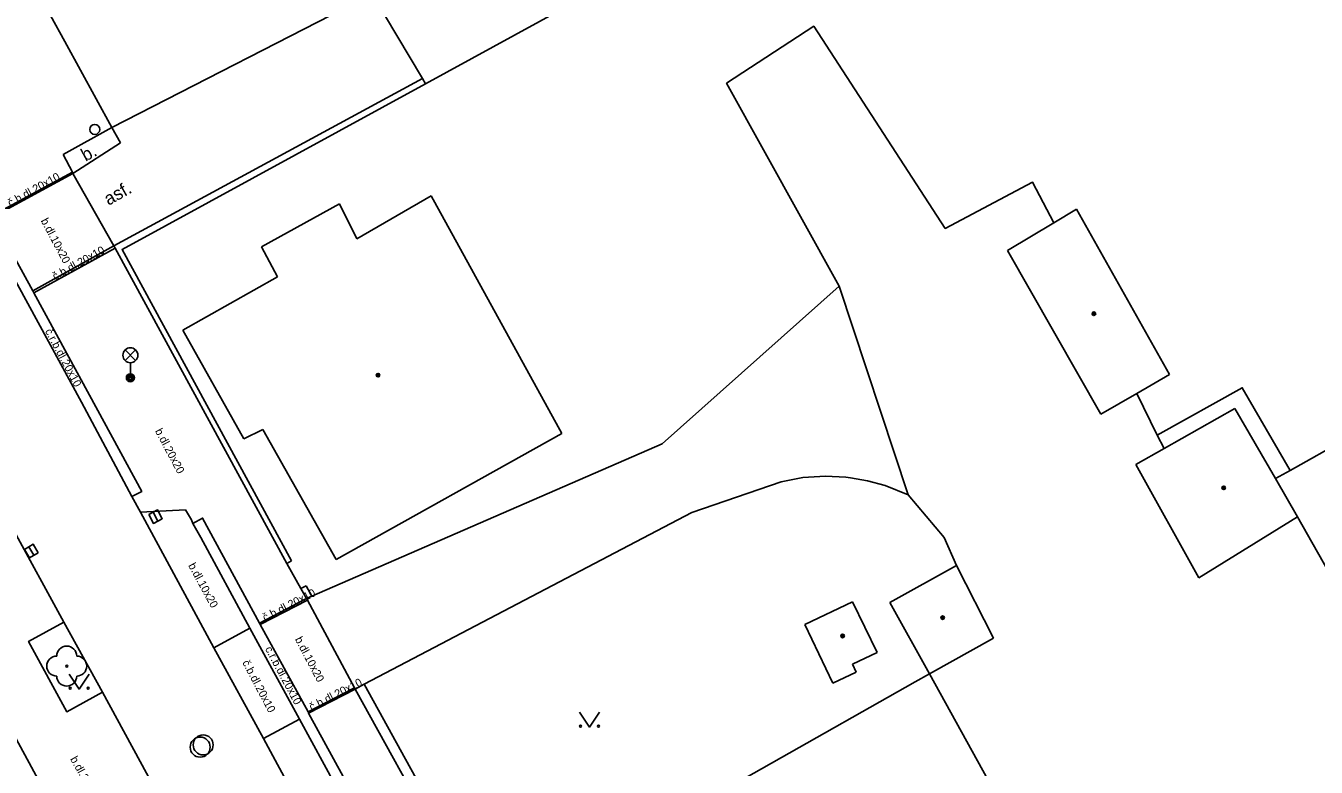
# Model space of a CAD drawing. Extents: x -600391 to -599491, y -1160176 to -1159402.
# Drawn here: x -600032.7 to -599968.2, y -1159852.6 to -1159815.5 of the extents above; entities that cross this region are included whole.
import ezdxf

# ---------------------------------------------------------------- set-up
doc = ezdxf.new("R2010")
doc.units = 0
for name, color, linetype in [('Level 10', 7, 'Continuous'), ('Level 11', 7, 'Continuous'), ('Level 22', 7, 'Continuous'), ('Level 27', 7, 'Continuous'), ('Level 31', 7, 'Continuous'), ('Level 33', 7, 'Continuous'), ('Level 36', 7, 'Continuous'), ('Level 39', 7, 'Continuous'), ('Level 40', 7, 'Continuous'), ('Level 5', 7, 'Continuous'), ('Level 6', 7, 'Continuous'), ('Level 7', 7, 'Continuous'), ('Level 8', 7, 'Continuous')]:
    doc.layers.add(name, color=color, linetype=linetype)

msp = doc.modelspace()

# ---------------------------------------------------------------- linework, layer by layer
at = {"layer": 'Level 10'}
for points in [[(-600035.77, -1159823.6), (-600035.63, -1159823.86), (-600035.26, -1159824.48), (-600029.88, -1159834.34), (-600027.35, -1159839.05), (-600026.93, -1159839.83)], [(-600026.93, -1159839.83), (-600024.67, -1159839.72)], [(-600024.67, -1159839.72), (-600024.38, -1159840.22), (-600024.3, -1159840.4), (-600023.9, -1159841.11)], [(-600033.33, -1159840.61), (-600030.76, -1159845.33), (-600028.82, -1159848.83), (-600026.2, -1159853.65), (-600024.28, -1159857.14), (-600021.66, -1159861.98), (-600019.75, -1159865.5), (-600017.42, -1159869.75), (-600017.32, -1159869.96), (-600016.97, -1159870.64), (-600014.36, -1159875.49), (-600013.91, -1159876.4), (-600013.55, -1159877.08), (-600012.95, -1159878.27), (-600011.37, -1159881.28), (-600009.97, -1159883.96), (-600008.64, -1159886.53)], [(-600023.9, -1159841.11), (-600021.46, -1159845.63)], [(-600021.46, -1159845.63), (-600023.26, -1159846.61)], [(-600023.26, -1159846.61), (-600020.78, -1159851.15)], [(-600018.97, -1159850.19), (-600020.78, -1159851.15)], [(-600018.97, -1159850.19), (-600016.51, -1159854.72)]]:
    msp.add_lwpolyline(points, dxfattribs=at)
at = {"layer": 'Level 11'}
for points in [[(-600012.67, -1159818.43), (-599987.75, -1159804.78)], [(-600015.35, -1159813.93), (-600012.83, -1159818.16)], [(-599981.27, -1159825.37), (-599982.33, -1159823.35), (-599986.7, -1159825.66), (-599993.27, -1159815.55), (-599997.63, -1159818.4), (-599992, -1159828.54), (-600000.84, -1159836.43), (-600018.36, -1159844.03)], [(-600012.83, -1159818.16), (-600012.67, -1159818.43)], [(-600028.35, -1159820.61), (-600027.93, -1159821.38)], [(-600030.3, -1159822.92), (-600027.93, -1159821.38)], [(-600030.33, -1159822.85), (-600034.37, -1159825.02)], [(-600030.3, -1159822.92), (-600034.33, -1159825.09)], [(-600027.35, -1159839.05), (-600026.86, -1159838.8), (-600029.48, -1159833.99), (-600032.26, -1159828.87), (-600032.31, -1159828.77), (-600034.33, -1159825.09), (-600034.37, -1159825.02), (-600035.14, -1159823.61), (-600035.63, -1159823.86)], [(-600032.31, -1159828.77), (-600028.25, -1159826.53)], [(-600032.26, -1159828.87), (-600028.19, -1159826.64)], [(-599988.55, -1159838.97), (-599992, -1159828.54)], [(-599976.11, -1159835.99), (-599977.13, -1159833.9)], [(-599976.11, -1159835.99), (-599975.76, -1159836.66)], [(-599994.9, -1159838.32), (-599993.81, -1159838.1), (-599992.68, -1159838.04), (-599991.67, -1159838.09), (-599991.44, -1159838.12), (-599990.58, -1159838.27), (-599989.7, -1159838.51), (-599988.55, -1159838.97)], [(-600015.75, -1159848.44), (-599999.36, -1159839.86), (-599994.9, -1159838.32)], [(-599988.55, -1159838.97), (-599986.75, -1159841.11), (-599986.14, -1159842.5)], [(-600026.93, -1159839.83), (-600023.26, -1159846.61)], [(-600024.3, -1159840.4), (-600023.82, -1159840.13), (-600020.98, -1159845.39), (-600020.94, -1159845.46), (-600018.55, -1159849.82), (-600018.52, -1159849.88), (-600016.02, -1159854.45)], [(-600020.98, -1159845.39), (-600018.62, -1159844.16)], [(-600020.94, -1159845.46), (-600018.58, -1159844.24)], [(-600028.82, -1159848.83), (-600030.61, -1159849.81), (-600032.52, -1159846.3), (-600030.76, -1159845.33)], [(-600021.46, -1159845.63), (-600018.97, -1159850.19)], [(-600016.23, -1159848.61), (-600018.55, -1159849.82)], [(-600018.52, -1159849.88), (-600016.19, -1159848.68)], [(-600020.78, -1159851.15), (-600014.77, -1159862.28)]]:
    msp.add_lwpolyline(points, dxfattribs=at)
at = {"layer": 'Level 22'}
msp.add_circle((-600030.61, -1159847.53), 0.05, dxfattribs=at)
for centre, start, end in [((-600030.61, -1159847.03), 0, 180), ((-600031.11, -1159847.53), 90, 270), ((-600030.11, -1159847.53), 270, 90), ((-600030.61, -1159848.03), 180, 0)]:
    msp.add_arc(centre, 0.5, start, end, dxfattribs=at)
at = {"layer": 'Level 27'}
for p, q in [((-600026.287, -1159839.839), (-600026.053, -1159840.281)), ((-600032.25, -1159841.994), (-600032.51, -1159841.566))]:
    msp.add_line(p, q, dxfattribs=at)
for points in [[(-600026.508, -1159839.956), (-600026.274, -1159840.398), (-600025.832, -1159840.164), (-600026.066, -1159839.722)], [(-600032.036, -1159841.864), (-600032.296, -1159841.436), (-600032.724, -1159841.696), (-600032.464, -1159842.124)]]:
    msp.add_lwpolyline(points, close=True, dxfattribs=at)
for centre in [(-600023.94, -1159851.58), (-600023.79, -1159851.47)]:
    msp.add_circle(centre, 0.5, dxfattribs=at)
at = {"layer": 'Level 31'}
msp.add_circle((-600029.21, -1159820.71), 0.25, dxfattribs=at)
at = {"layer": 'Level 33'}
for p, q in [((-600027.695, -1159832.26), (-600027.165, -1159831.73)), ((-600027.695, -1159831.73), (-600027.165, -1159832.26)), ((-600027.43, -1159832.37), (-600027.43, -1159833.12))]:
    msp.add_line(p, q, dxfattribs=at)
for centre, radius in [((-600027.43, -1159831.995), 0.375), ((-600027.43, -1159833.12), 0.2), ((-600027.43, -1159833.12), 0.145), ((-600027.43, -1159833.12), 0.0876)]:
    msp.add_circle(centre, radius, dxfattribs=at)
at = {"layer": 'Level 36'}
for points in [[(-600030.49, -1159847.93), (-600029.99, -1159848.68), (-600029.49, -1159847.93)], [(-600004.98, -1159849.83), (-600004.48, -1159850.58), (-600003.98, -1159849.83)]]:
    msp.add_lwpolyline(points, dxfattribs=at)
for centre in [(-600030.44, -1159848.63), (-600029.541, -1159848.63), (-600004.93, -1159850.53), (-600004.031, -1159850.53)]:
    msp.add_circle(centre, 0.05, dxfattribs=at)
at = {"layer": 'Level 39'}
for centre, radius in [((-599979.27, -1159829.92), 0.09), ((-599979.27, -1159829.92), 0.0398), ((-600015.05, -1159832.99), 0.09), ((-600015.05, -1159832.99), 0.0398), ((-599972.78, -1159838.62), 0.09), ((-599972.78, -1159838.62), 0.0398), ((-599986.83, -1159845.11), 0.09), ((-599986.83, -1159845.11), 0.0398), ((-599991.83, -1159846.02), 0.09), ((-599991.83, -1159846.02), 0.0398)]:
    msp.add_circle(centre, radius, dxfattribs=at)
at = {"layer": 'Level 5'}
for points in [[(-600015.35, -1159813.93), (-600028.35, -1159820.61)], [(-600031.42, -1159815.02), (-600030.71, -1159816.31)], [(-600030.71, -1159816.31), (-600028.35, -1159820.61)], [(-600012.4, -1159824.03), (-600016.11, -1159826.18)], [(-600005.86, -1159835.91), (-600012.4, -1159824.03)], [(-600016.97, -1159824.42), (-600020.88, -1159826.57)], [(-600016.11, -1159826.18), (-600016.97, -1159824.42)], [(-599980.14, -1159824.7), (-599981.27, -1159825.37)], [(-599975.49, -1159832.96), (-599980.14, -1159824.7)], [(-599981.27, -1159825.37), (-599983.58, -1159826.76)], [(-600020.88, -1159826.57), (-600020.07, -1159828.08)], [(-599983.58, -1159826.76), (-599978.93, -1159834.94)], [(-600020.07, -1159828.08), (-600024.8, -1159830.75)], [(-599969.46, -1159837.75), (-599955.55, -1159829.92)], [(-600024.8, -1159830.75), (-600021.75, -1159836.17)], [(-599977.13, -1159833.9), (-599975.49, -1159832.96)], [(-599978.93, -1159834.94), (-599977.13, -1159833.9)], [(-599975.76, -1159836.66), (-599972.22, -1159834.65)], [(-599972.22, -1159834.65), (-599970.19, -1159838.15)], [(-600021.75, -1159836.17), (-600020.8, -1159835.7)], [(-600020.8, -1159835.7), (-600017.14, -1159842.2)], [(-600017.14, -1159842.2), (-600005.86, -1159835.91)], [(-599975.76, -1159836.66), (-599977.17, -1159837.46)], [(-599977.17, -1159837.46), (-599974.03, -1159843.12)], [(-599970.19, -1159838.15), (-599969.46, -1159837.75)], [(-599969.1, -1159840.07), (-599970.19, -1159838.15)], [(-599974.03, -1159843.12), (-599969.1, -1159840.07)], [(-599951.91, -1159870.4), (-599969.1, -1159840.07)], [(-599989.47, -1159844.35), (-599986.14, -1159842.5)], [(-599986.14, -1159842.5), (-599984.28, -1159846.14)], [(-599993.71, -1159845.46), (-599991.33, -1159844.32)], [(-599991.33, -1159844.32), (-599990.11, -1159846.85)], [(-599987.48, -1159847.92), (-599989.47, -1159844.35)], [(-599992.31, -1159848.38), (-599993.71, -1159845.46)], [(-599984.28, -1159846.14), (-599987.48, -1159847.92)], [(-599990.11, -1159846.85), (-599991.34, -1159847.44)], [(-599991.15, -1159847.83), (-599992.31, -1159848.38)], [(-599991.34, -1159847.44), (-599991.15, -1159847.83)], [(-599988.21, -1159848.31), (-599987.48, -1159847.92)], [(-599987.48, -1159847.92), (-599969.64, -1159880.25)], [(-600002.57, -1159856.45), (-599988.21, -1159848.31)]]:
    msp.add_lwpolyline(points, dxfattribs=at)
at = {"layer": 'Level 6'}
msp.add_lwpolyline([(-600031.42, -1159815.02), (-600030.71, -1159816.31)], dxfattribs=at)
at = {"layer": 'Level 7'}
for points in [[(-600012.83, -1159818.16), (-600028.25, -1159826.53)], [(-600019.37, -1159842.27), (-600027.84, -1159826.71), (-600012.67, -1159818.43)], [(-600028.35, -1159820.61), (-600030.78, -1159821.96)], [(-600030.78, -1159821.96), (-600030.33, -1159822.85), (-600030.3, -1159822.92)], [(-600019.61, -1159842.41), (-600028.19, -1159826.64), (-600028.25, -1159826.53)], [(-599969.46, -1159837.75), (-599971.85, -1159833.62), (-599976.11, -1159835.99)], [(-600019.61, -1159842.41), (-600019.37, -1159842.27)], [(-600018.65, -1159843.52), (-600018.91, -1159843.65)], [(-600018.62, -1159844.16), (-600018.91, -1159843.65)], [(-600018.36, -1159844.03), (-600018.65, -1159843.52)], [(-600018.36, -1159844.03), (-600018.62, -1159844.16)], [(-600030.72, -1159855.63), (-600034.81, -1159848.11), (-600034.69, -1159848.05), (-600034.85, -1159847.76), (-600034.97, -1159847.83)], [(-600016.19, -1159848.68), (-600015.75, -1159848.44)], [(-599992.66, -1159892.99), (-600001.45, -1159874.93), (-600007.39, -1159863.57), (-600015.75, -1159848.44)], [(-599992.94, -1159893.1), (-600001.9, -1159875.16), (-600002.15, -1159874.68), (-600002.54, -1159873.94), (-600007.83, -1159863.81), (-600016.19, -1159848.68)]]:
    msp.add_lwpolyline(points, dxfattribs=at)
at = {"layer": 'Level 8'}
for points in [[(-600030.3, -1159822.92), (-600028.25, -1159826.53)], [(-600019.61, -1159842.41), (-600018.91, -1159843.65)], [(-600018.62, -1159844.16), (-600018.58, -1159844.24), (-600016.23, -1159848.61), (-600016.19, -1159848.68)]]:
    msp.add_lwpolyline(points, dxfattribs=at)

# ---------------------------------------------------------------- texts
at = {"layer": 'Level 40'}
for s, height, rotation, p in [('b.', 0.65, 28.69088, (-600029.67, -1159822.33)), ('č.b.dl.20x10', 0.4, 29, (-600033.43, -1159824.59)), ('asf.', 0.65, 29.49354, (-600028.52, -1159824.53)), ('b.dl.10x20', 0.4, 298, (-600031.92, -1159825.27)), ('č.b.dl.20x10', 0.4, 29, (-600031.19, -1159828.26)), ('č.r.b.dl.20x10', 0.39998, 298.02772, (-600031.71, -1159830.79)), ('b.dl.20x20', 0.4, 298, (-600026.21, -1159835.78)), ('b.dl.10x20', 0.4, 298.54386, (-600024.55, -1159842.5)), ('č.b.dl.20x10', 0.4, 27, (-600020.7, -1159845.31)), ('č.r.b.dl.20x10', 0.39998, 298.02772, (-600020.71, -1159846.67)), ('b.dl.10x20', 0.4, 297.82772, (-600019.22, -1159846.19)), ('č.b.dl.20x10', 0.4, 297.82772, (-600021.85, -1159847.35)), ('č.b.dl.20x10', 0.4, 27, (-600018.37, -1159849.78)), ('b.dl.20x20', 0.4, 299, (-600030.45, -1159852.17))]:
    msp.add_text(s, height=height, rotation=rotation, dxfattribs=at).set_placement(p)

doc.saveas('drawing.dxf')
